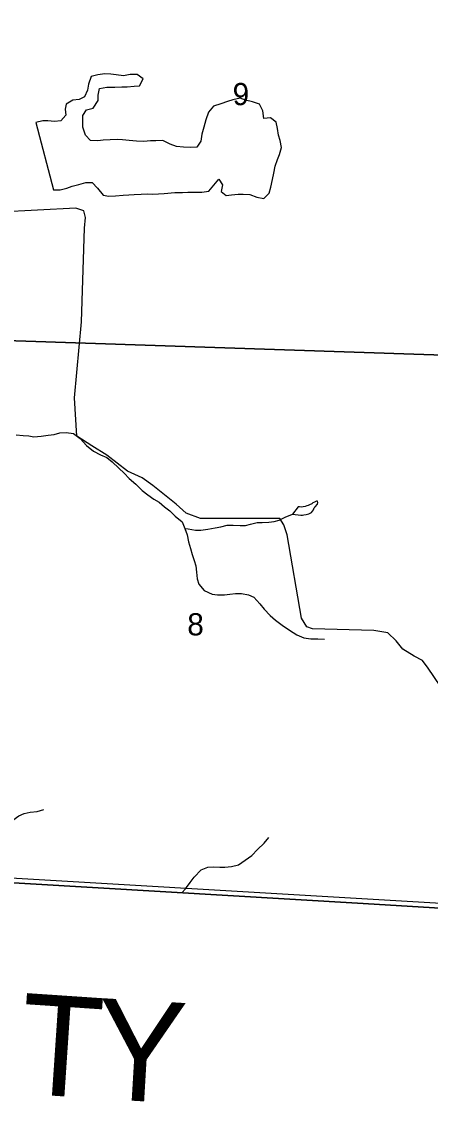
# Model space of a CAD drawing. Extents: x 1310247 to 1552180, y 377264 to 706493.
# Drawn here: x 1375909 to 1379977, y 481240 to 491975 of the extents above; entities that cross this region are included whole.
import ezdxf

# ---------------------------------------------------------------- set-up
doc = ezdxf.new("R2010")
doc.units = 0
for name, color, linetype in [('GM_X_Adjacent_County', 7, 'Continuous'), ('GM_X_Adjacent_County_Text', 7, 'Continuous'), ('GM_X_City_Street', 7, 'Continuous'), ('GM_X_Corporation', 7, 'Continuous'), ('GM_X_County', 7, 'Continuous'), ('GM_X_Minor_Lake', 7, 'Continuous'), ('GM_X_Minor_River', 7, 'Continuous'), ('GM_X_Section', 7, 'Continuous'), ('GM_X_Section_Text', 7, 'Continuous'), ('GM_X_Township', 7, 'Continuous')]:
    doc.layers.add(name, color=color, linetype=linetype)

msp = doc.modelspace()

# ---------------------------------------------------------------- linework, layer by layer
at = {"layer": 'GM_X_Adjacent_County'}
msp.add_lwpolyline([(1367312, 484780), (1369138, 484590), (1369667, 484535), (1371735, 484101), (1374704, 483479), (1379250, 483211), (1380075, 483162)], dxfattribs=at)
at = {"layer": 'GM_X_City_Street'}
msp.add_lwpolyline([(1380073, 485371), (1379954, 485548), (1379899, 485623), (1379814, 485667), (1379703, 485735), (1379637, 485820), (1379554, 485898), (1379415, 485921), (1378805, 485940), (1378747, 485957), (1378693, 486046), (1378550, 486872), (1378520, 486973), (1378477, 487036), (1378295, 487035), (1377689, 487034), (1377546, 487087), (1377447, 487177), (1377215, 487362), (1377108, 487438), (1376963, 487507), (1376756, 487665), (1376608, 487758), (1376458, 487855), (1376437, 488235), (1376505, 488990), (1376536, 489922), (1376544, 490027), (1376530, 490093), (1376450, 490121), (1375683, 490079)], dxfattribs=at)
at = {"layer": 'GM_X_Corporation'}
msp.add_lwpolyline([(1380075, 483162), (1374735, 483477), (1374735, 484956), (1371565, 485345), (1371800, 484842), (1371847, 484689), (1371869, 484073), (1371670, 484115), (1371544, 484210), (1371536, 484344), (1371623, 484427), (1371587, 484750), (1371521, 484758), (1371135, 485263), (1369628, 485429), (1369634, 486097), (1369560, 486070), (1368293, 485914), (1368294, 485661), (1368252, 485655), (1368254, 485883), (1367101, 485530)], dxfattribs=at)
at = {"layer": 'GM_X_County'}
msp.add_lwpolyline([(1380075, 483162), (1379250, 483211), (1374704, 483479), (1371735, 484101), (1369667, 484535), (1369138, 484590), (1367312, 484780)], dxfattribs=at)
at = {"layer": 'GM_X_Minor_Lake'}
for points in [[(1376849, 491447), (1376797, 491454), (1376739, 491456), (1376669, 491447), (1376602, 491429), (1376576, 491353), (1376566, 491295), (1376536, 491226), (1376483, 491201), (1376419, 491193), (1376352, 491155), (1376344, 491105), (1376349, 491044), (1376301, 490987), (1376238, 490983), (1376172, 490989), (1376122, 490990), (1376050, 490972)], [(1376226, 490304), (1376292, 490304), (1376359, 490320), (1376414, 490339), (1376480, 490357), (1376549, 490376), (1376613, 490376), (1376666, 490320), (1376722, 490250), (1376778, 490239), (1376842, 490243), (1376919, 490251), (1376975, 490252), (1377031, 490256), (1377098, 490258), (1377160, 490263), (1377210, 490261), (1377270, 490264), (1377327, 490266), (1377435, 490275), (1377510, 490277), (1377564, 490280), (1377636, 490280), (1377702, 490280), (1377773, 490288), (1377821, 490349), (1377872, 490408), (1377907, 490351), (1377895, 490287), (1377946, 490245), (1377997, 490252), (1378063, 490258), (1378115, 490259), (1378181, 490255), (1378251, 490229), (1378319, 490215), (1378372, 490270), (1378388, 490330), (1378404, 490404), (1378418, 490468), (1378432, 490538), (1378456, 490603), (1378475, 490655), (1378495, 490725), (1378483, 490794), (1378464, 490846), (1378456, 490911), (1378442, 490974), (1378385, 491017), (1378320, 491013), (1378308, 491088), (1378276, 491153), (1378205, 491177), (1378137, 491195), (1378085, 491214), (1378010, 491198), (1377958, 491180), (1377891, 491159), (1377820, 491133), (1377770, 491074), (1377744, 491000), (1377724, 490927), (1377702, 490857), (1377694, 490787), (1377652, 490728), (1377590, 490723), (1377520, 490727), (1377450, 490733), (1377386, 490757), (1377315, 490793), (1377245, 490791), (1377192, 490790), (1377126, 490784), (1377052, 490788), (1376978, 490794), (1376914, 490800), (1376864, 490803), (1376791, 490801), (1376721, 490797), (1376667, 490790), (1376595, 490792), (1376544, 490846), (1376520, 490925), (1376517, 490977), (1376517, 491042), (1376555, 491097), (1376621, 491115), (1376670, 491190), (1376671, 491244), (1376683, 491310), (1376756, 491324), (1376836, 491322), (1376908, 491326), (1376960, 491327), (1377031, 491333), (1377081, 491336), (1377119, 491405), (1377058, 491449), (1376990, 491449), (1376923, 491437), (1376849, 491447)], [(1376050, 490972), (1376226, 490304)]]:
    msp.add_lwpolyline(points, dxfattribs=at)
at = {"layer": 'GM_X_Minor_River'}
for points in [[(1375856, 487868), (1375924, 487860), (1375980, 487857), (1376032, 487848), (1376103, 487854), (1376173, 487864), (1376232, 487870), (1376290, 487887), (1376353, 487891), (1376426, 487879), (1376493, 487831), (1376556, 487761), (1376626, 487705), (1376694, 487669), (1376757, 487641), (1376810, 487597), (1376877, 487535), (1376930, 487486), (1376980, 487434), (1377045, 487376), (1377109, 487312), (1377165, 487272), (1377226, 487229), (1377277, 487197), (1377332, 487151), (1377383, 487110), (1377438, 487060), (1377506, 487002), (1377535, 486937), (1377557, 486874), (1377571, 486803), (1377589, 486736), (1377608, 486676), (1377626, 486617), (1377643, 486566), (1377649, 486502), (1377657, 486437), (1377672, 486384), (1377727, 486319), (1377804, 486284), (1377860, 486275), (1377928, 486275), (1377982, 486282), (1378039, 486288), (1378097, 486289), (1378167, 486275), (1378220, 486253), (1378281, 486187), (1378322, 486134), (1378382, 486070), (1378435, 486026), (1378502, 485976)], [(1378604, 487079), (1378688, 487068), (1378704, 487068), (1378716, 487072), (1378741, 487075), (1378767, 487080), (1378793, 487094), (1378812, 487121), (1378819, 487141), (1378831, 487151), (1378854, 487177), (1378858, 487194), (1378852, 487207), (1378844, 487207), (1378822, 487199), (1378808, 487190)], [(1378808, 487190), (1378796, 487180), (1378773, 487171), (1378759, 487163), (1378747, 487161), (1378729, 487154), (1378712, 487150), (1378696, 487149), (1378674, 487151), (1378662, 487150), (1378604, 487079)], [(1377535, 486937), (1377567, 486932), (1377641, 486920), (1377693, 486920), (1377761, 486929), (1377836, 486943), (1377892, 486953), (1377955, 486968), (1378013, 486968), (1378083, 486964), (1378136, 486967), (1378186, 486980), (1378253, 486994), (1378303, 486996), (1378369, 486999), (1378422, 487005), (1378472, 487020), (1378533, 487049), (1378604, 487079)], [(1378502, 485976), (1378575, 485926), (1378648, 485878), (1378717, 485848), (1378787, 485838), (1378855, 485838), (1378923, 485836)], [(1375318, 483715), (1375379, 483830), (1375466, 483914), (1375522, 483930), (1375573, 483949), (1375628, 483966), (1375686, 483984), (1375749, 483997), (1375822, 484035), (1375881, 484079), (1375936, 484102), (1375995, 484115), (1376063, 484121), (1376132, 484143)], [(1377503, 483315), (1377539, 483353), (1377585, 483416), (1377627, 483470), (1377695, 483542), (1377762, 483570), (1377816, 483573), (1377880, 483569), (1377931, 483568), (1377999, 483574), (1378066, 483592), (1378135, 483637), (1378199, 483685), (1378258, 483746), (1378324, 483809), (1378368, 483864)]]:
    msp.add_lwpolyline(points, dxfattribs=at)
at = {"layer": 'GM_X_Section'}
for points in [[(1375560, 493790), (1381057, 494048), (1380603, 488644), (1375157, 488824)], [(1375157, 488824), (1380603, 488644), (1380085, 483209), (1374727, 483522)]]:
    msp.add_lwpolyline(points, close=True, dxfattribs=at)
at = {"layer": 'GM_X_Township'}
msp.add_lwpolyline([(1380075, 483162), (1379250, 483211), (1374704, 483479), (1371735, 484101), (1369667, 484535), (1369138, 484590), (1367312, 484780)], dxfattribs=at)

# ---------------------------------------------------------------- texts
at = {"layer": 'GM_X_Adjacent_County_Text'}
for s, rotation, p in [('T', 356.1448, (1375866, 481321)), ('Y', 356.6389, (1376622, 481270))]:
    msp.add_text(s, height=1000, rotation=rotation, dxfattribs=at).set_placement(p)
at = {"layer": 'GM_X_Section_Text'}
for s, p in [('9', (1378009, 491144)), ('8', (1377558, 485873))]:
    msp.add_text(s, height=221, rotation=0, dxfattribs=at).set_placement(p)

doc.saveas('drawing.dxf')
